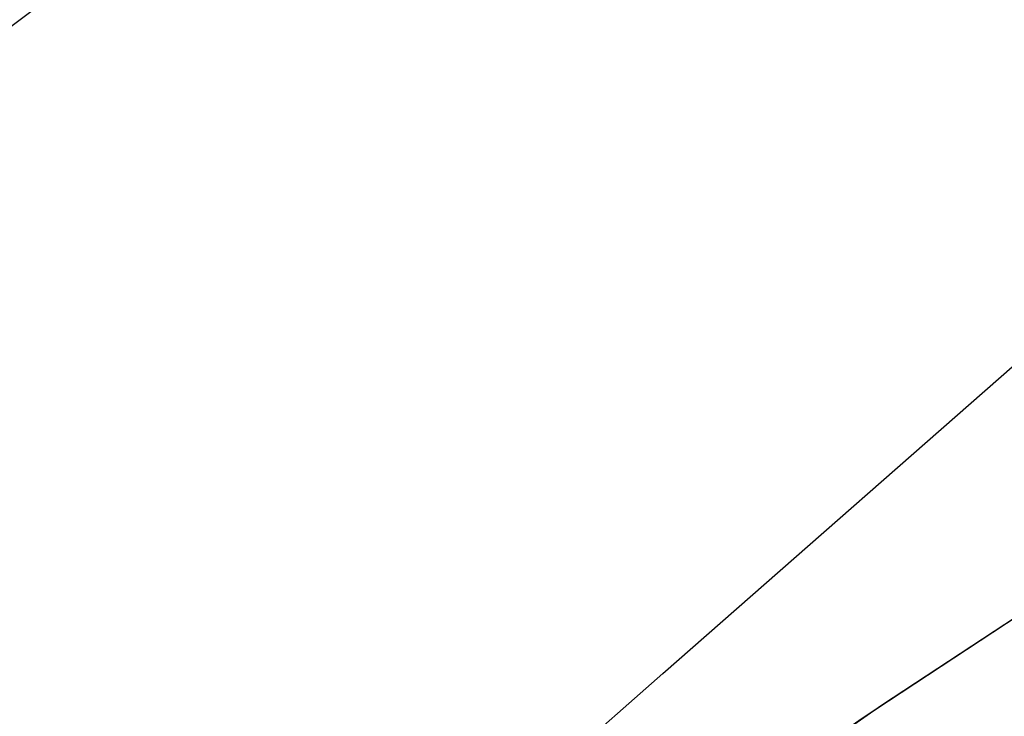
# Model space of a CAD drawing. Header units: metres. Extents: x 209848 to 209928, y 1182430 to 1182563.
# Tile 1041 of 1056: x 209853.768 to 209854.274, y 1182507.22 to 1182507.578. Entities that reach past the tile are written whole.
import ezdxf

# ---------------------------------------------------------------- set-up
doc = ezdxf.new("R2010")
doc.units = ezdxf.units.M
doc.header["$MEASUREMENT"] = 0
doc.linetypes.add('DGN Style 2', pattern=[15.036391, 9.021834, -6.014556])
doc.layers.get('0').update_dxf_attribs({"color": 254})

# ---------------------------------------------------------------- blocks, each defined once
blk = doc.blocks.new('*U4')
at = {"color": 3, "linetype": 'Continuous'}
blk.add_line((2.34541, 8.45925), (2.49757, 8.57319), dxfattribs=at)
blk = doc.blocks.new('ATTEMP')
at = {"color": 5, "linetype": 'Continuous', "flags": 128}
for points in [[(-6.16504, 7.82024), (-5.96117, 8.00089), (-5.75744, 8.18061), (-5.55388, 8.35942), (-5.3505, 8.53739), (-5.14733, 8.71456), (-4.94436, 8.89096), (-4.74162, 9.06663), (-4.53911, 9.24162), (-4.33683, 9.41596), (-4.13479, 9.58969), (-3.93299, 9.76285), (-3.73144, 9.93546), (-3.53012, 10.10755), (-3.32904, 10.27916), (-3.1282, 10.45031), (-2.92759, 10.62103), (-2.7272, 10.79134), (-2.52704, 10.96127), (-2.3271, 11.13084)], [(-6.12482, 7.8181), (-5.89239, 7.99121), (-5.65488, 8.15765), (-5.41251, 8.31724), (-5.17812, 8.46542), (-4.94507, 8.61166), (-4.71223, 8.75682), (-4.47963, 8.90093), (-4.2473, 9.04406), (-4.01526, 9.18626), (-3.78353, 9.32757), (-3.55212, 9.46805), (-3.32104, 9.60773), (-3.09031, 9.74667), (-2.85991, 9.88491), (-2.62986, 10.02249), (-2.40016, 10.15945), (-2.1708, 10.29582), (-1.94177, 10.43165), (-1.71309, 10.56695), (-1.48473, 10.70178), (-1.2567, 10.83615), (-1.02899, 10.97009), (-0.80158, 11.10363)], [(-6.11583, 7.82499), (-5.8829, 7.99805), (-5.6449, 8.16442), (-5.40203, 8.32392), (-5.15449, 8.4764), (-4.90248, 8.62171), (-4.64622, 8.75972), (-4.38591, 8.89028), (-4.12179, 9.01326), (-3.85543, 9.12803), (-3.5998, 9.23394), (-3.34451, 9.33869), (-3.08957, 9.44234), (-2.83502, 9.54495), (-2.5809, 9.64657), (-2.3272, 9.74726), (-2.07395, 9.84708), (-1.82116, 9.94607)], [(-6.11783, 7.82346), (-5.88501, 7.99653), (-5.64712, 8.16291), (-5.40436, 8.32243), (-5.15693, 8.47494), (-4.90503, 8.62029), (-4.64888, 8.75833), (-4.38869, 8.88893), (-4.12468, 9.01197), (-3.85708, 9.12731), (-3.58611, 9.23484), (-3.31201, 9.33447), (-3.035, 9.42607), (-2.75533, 9.50958), (-2.47324, 9.58489), (-2.18898, 9.65193), (-1.90278, 9.71064)], [(-6.12063, 7.82131), (-5.88796, 7.9944), (-5.65023, 8.16081), (-5.40762, 8.32036), (-5.16035, 8.4729), (-4.90861, 8.6183), (-4.65261, 8.75639), (-4.39258, 8.88705), (-4.12872, 9.01015), (-3.86128, 9.12557), (-3.59046, 9.23319), (-3.31651, 9.3329), (-3.03966, 9.42461), (-2.76014, 9.50822), (-2.4782, 9.58365), (-2.19407, 9.65081), (-1.90801, 9.70964)], [(-6.12482, 7.8181), (-5.89239, 7.99121), (-5.65488, 8.15765), (-5.41251, 8.31724), (-5.16546, 8.46985), (-4.91396, 8.61531), (-4.6582, 8.75348), (-4.3984, 8.88423), (-4.13478, 9.00743), (-3.86756, 9.12296), (-3.59698, 9.2307), (-3.32326, 9.33055), (-3.04663, 9.42241), (-2.76734, 9.50618), (-2.48561, 9.58177), (-2.20171, 9.64912), (-1.91586, 9.70815), (-1.62832, 9.75879)], [(-6.12482, 7.8181), (-5.89239, 7.99121), (-5.65488, 8.15765), (-5.41251, 8.31724), (-5.16546, 8.46985), (-4.91396, 8.61531), (-4.6582, 8.75348), (-4.3984, 8.88423), (-4.13478, 9.00743), (-3.86756, 9.12296), (-3.59698, 9.2307), (-3.32326, 9.33055), (-3.04663, 9.42241), (-2.76734, 9.50618), (-2.48561, 9.58177), (-2.20171, 9.64912), (-1.91586, 9.70815), (-1.62832, 9.75879)]]:
    blk.add_lwpolyline(points, dxfattribs=at)
at = {"color": 3, "linetype": 'Continuous'}
blk.add_blockref('*U4', (-8.51117, 0), dxfattribs=at)

msp = doc.modelspace()

# ---------------------------------------------------------------- block references
at = {"color": 1, "linetype": 'DGN Style 2'}
msp.add_blockref('ATTEMP', (209859.85591, 1182499.06107), dxfattribs=at)

doc.saveas('drawing.dxf')
